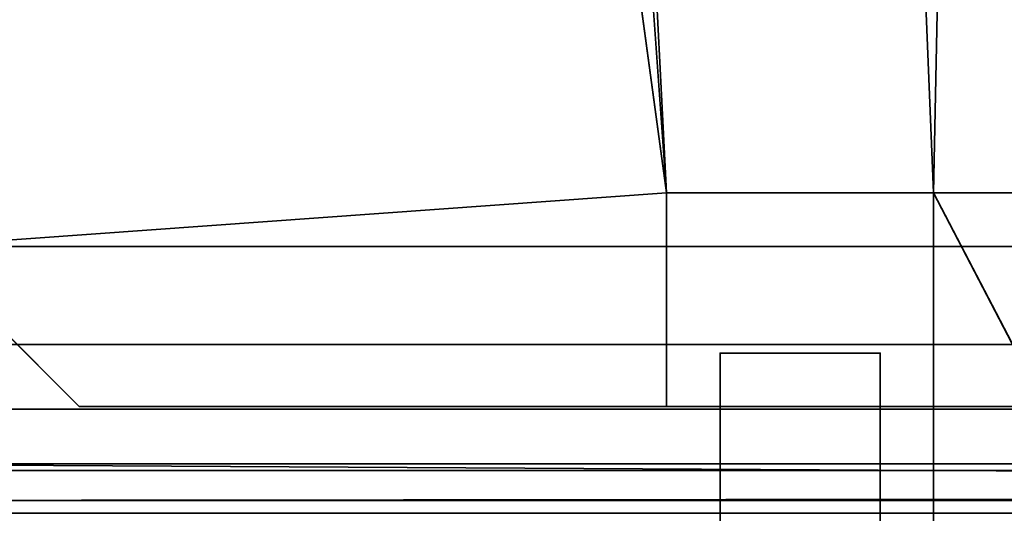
# Model space of a CAD drawing. Header units: millimetres. Extents: x -603 to 3703, y -115 to 249.
# Tile 767 of 1056: x 2490.44 to 2499.66, y 16.5 to 21.12. Entities that reach past the tile are written whole.
import ezdxf

# ---------------------------------------------------------------- set-up
doc = ezdxf.new("R2010")
doc.units = ezdxf.units.MM
doc.layers.add('151', color=7, linetype='Continuous', true_color=0xffffff)

# ---------------------------------------------------------------- blocks, each defined once
blk = doc.blocks.new('UG_SURFACE_003')
at = {"layer": '151', "color": 252, "linetype": 'Continuous', "lineweight": 35}
for points in [[(3703.0001, -13.3, 2212.25), (3703.0001, 230.4, 2212.25), (2296.9999, 230.4, 2212.25), (2296.9999, -13.3, 2212.25)], [(2447, -13.3, 2062.2499), (2447, 230.4, 2062.2499), (3553, 230.4, 2062.2499), (3553, -13.3, 2062.2499)]]:
    blk.add_3dface(points, dxfattribs=at)
blk = doc.blocks.new('UG_SURFACE_183')
at = {"layer": '151', "color": 41, "linetype": 'Continuous', "lineweight": 35}
for points in [[(2489.5, 71, -5.75), (2481.3499, 229.15, -5.75), (2496.5, 19.5, -5.75)], [(2487, 203.3, -5.75), (2496.5, 19.5, -5.75), (2481.3499, 229.15, -5.75)], [(2491.4999, 203.3, -5.75), (2491.4999, 229.15, -5.75), (2503.35, 229.15, -5.75), (2503.35, 11.15, -5.75)], [(2503.35, 11.15, 2003.9001), (2503.35, 229.15, 2003.9001), (2491.4999, 229.15, 2015.7499), (2491.4999, 203.3, 2015.7499)], [(2499.0001, 19.5, -5.75), (2496.5, 19.5, -5.75), (2487, 203.3, -5.75), (2491.4999, 203.3, -5.75)], [(2496.5, 19.5, 2010.7501), (2499.0001, 19.5, 2008.25), (2491.4999, 203.3, 2015.7499), (2489.5, 71, 2017.75)], [(2499.0001, 19.5, -5.75), (2491.4999, 203.3, -5.75), (2503.35, 11.15, -5.75)], [(2503.35, 11.15, 2003.9001), (2491.4999, 203.3, 2015.7499), (2499.0001, 19.5, 2008.25)], [(2489.5, 19, -5.75), (2489.5, 71, -5.75), (2496.5, 19.5, -5.75)], [(2496.5, 19.5, 2010.7501), (2489.5, 71, 2017.75), (2489.5, 19, 2017.75)], [(2496.5, 19.5, -5.75), (2496.5, 17.5, -5.75), (2490.9999, 17.5, -5.75), (2489.5, 19, -5.75)], [(2489.5, 19, 2017.75), (2490.9999, 17.5, 2016.2499), (2496.5, 17.5, 2010.7501), (2496.5, 19.5, 2010.7501)], [(2496.5, 19.5, 2010.7501), (2496.5, 17.5, 2010.7501), (2496.5, 17.5, -5.75), (2496.5, 19.5, -5.75)], [(2496.5, 19.5, 2010.7501), (2496.5, 19.5, -5.75), (2499.0001, 19.5, -5.75), (2499.0001, 19.5, 2008.25)], [(2503.35, 11.15, -5.75), (2499.0001, 11.15, -5.75), (2499.0001, 19.5, -5.75)], [(2499.0001, 19.5, 2008.25), (2499.0001, 11.15, 2008.25), (2503.35, 11.15, 2003.9001)], [(2499.0001, 19.5, 2008.25), (2499.0001, 19.5, -5.75), (2499.0001, 11.15, -5.75), (2499.0001, 11.15, 2008.25)], [(2490.9999, 17.5, 2016.2499), (2489.5, 19, 2017.75), (2489.5, 19, -5.75), (2490.9999, 17.5, -5.75)], [(2490.9999, 17.5, 2016.2499), (2490.9999, 17.5, -5.75), (2496.5, 17.5, -5.75), (2496.5, 17.5, 2010.7501)]]:
    blk.add_3dface(points, dxfattribs=at)
blk = doc.blocks.new('UG_SURFACE_190')
at = {"layer": '151', "color": 41, "linetype": 'Continuous', "lineweight": 35}
for points in [[(2491.4999, 203.3, 2015.7499), (2491.4999, 229.15, 2015.7499), (2503.35, 229.15, 2003.9001), (2499.0001, 19.5, 2008.25)], [(2503.35, 229.15, 2003.9001), (2503.35, 11.15, 2003.9001), (2499.0001, 11.15, 2008.25), (2499.0001, 19.5, 2008.25)], [(2489.5, 71, 2017.75), (2491.4999, 203.3, 2015.7499), (2499.0001, 19.5, 2008.25), (2496.5, 19.5, 2010.7501)], [(3510.5, 19, 2017.75), (3510.5, 71, 2017.75), (2489.5, 71, 2017.75), (2489.5, 19, 2017.75)], [(2489.5, 19, 2017.75), (2489.5, 71, 2017.75), (2496.5, 19.5, 2010.7501)], [(2496.5, 19.5, 2010.7501), (2496.5, 17.5, 2010.7501), (2490.9999, 17.5, 2016.2499), (2489.5, 19, 2017.75)], [(3500.9999, 19.5, 2008.25), (3503.5, 19.5, 2010.7501), (2496.5, 19.5, 2010.7501), (2499.0001, 19.5, 2008.25)], [(3503.5, 19.5, 2010.7501), (3503.5, 17.5, 2010.7501), (2496.5, 17.5, 2010.7501), (2496.5, 19.5, 2010.7501)], [(3500.9999, 19.5, 2008.25), (2499.0001, 19.5, 2008.25), (2499.0001, 11.15, 2008.25), (3500.9999, 11.15, 2008.25)], [(3509.0001, 17.5, 2016.2499), (3510.5, 19, 2017.75), (2489.5, 19, 2017.75), (2490.9999, 17.5, 2016.2499)], [(3503.5, 17.5, 2010.7501), (3509.0001, 17.5, 2016.2499), (2490.9999, 17.5, 2016.2499), (2496.5, 17.5, 2010.7501)]]:
    blk.add_3dface(points, dxfattribs=at)
blk = doc.blocks.new('UG_SURFACE_205')
at = {"layer": '151', "color": 252, "linetype": 'Continuous', "lineweight": 35}
for points in [[(2498.5001, 18, 62.55), (2498.5001, 13, 62.55), (2497, 13, 62.55), (2497, 18, 62.55)], [(2498.5001, 18, 62.55), (2497, 18, 62.55), (2497, 18, 73.95), (2498.5001, 18, 73.95)], [(2498.5001, 13, 73.95), (2498.5001, 18, 73.95), (2497, 18, 73.95), (2497, 13, 73.95)], [(2497, 13, 1933.9499), (2498.5001, 13, 1933.9499), (2498.5001, 18, 1933.9499), (2497, 18, 1933.9499)], [(2497, 18, 1922.55), (2497, 18, 1933.9499), (2498.5001, 18, 1933.9499), (2498.5001, 18, 1922.55)], [(2498.5001, 13, 1922.55), (2497, 13, 1922.55), (2497, 18, 1922.55), (2498.5001, 18, 1922.55)], [(2497, 13, 1623.95), (2498.5001, 13, 1623.95), (2498.5001, 18, 1623.95), (2497, 18, 1623.95)], [(2497, 18, 1612.55), (2497, 18, 1623.95), (2498.5001, 18, 1623.95), (2498.5001, 18, 1612.55)], [(2498.5001, 18, 1612.55), (2498.5001, 13, 1612.55), (2497, 13, 1612.55), (2497, 18, 1612.55)], [(2498.5001, 13, 1313.9499), (2498.5001, 18, 1313.9499), (2497, 18, 1313.9499), (2497, 13, 1313.9499)], [(2497, 18, 1313.9499), (2498.5001, 18, 1313.9499), (2498.5001, 18, 1302.55), (2497, 18, 1302.55)], [(2498.5001, 18, 1302.55), (2498.5001, 13, 1302.55), (2497, 13, 1302.55), (2497, 18, 1302.55)], [(2497, 13, 1003.95), (2498.5001, 13, 1003.95), (2498.5001, 18, 1003.95), (2497, 18, 1003.95)], [(2497, 18, 992.55), (2497, 18, 1003.95), (2498.5001, 18, 1003.95), (2498.5001, 18, 992.55)], [(2498.5001, 18, 992.55), (2498.5001, 13, 992.55), (2497, 13, 992.55), (2497, 18, 992.55)], [(2498.5001, 13, 693.95), (2498.5001, 18, 693.95), (2497, 18, 693.95), (2497, 13, 693.95)], [(2498.5001, 18, 682.55), (2497, 18, 682.55), (2497, 18, 693.95), (2498.5001, 18, 693.95)], [(2498.5001, 18, 682.55), (2498.5001, 13, 682.55), (2497, 13, 682.55), (2497, 18, 682.55)], [(2498.5001, 18, 372.55), (2498.5001, 13, 372.55), (2497, 13, 372.55), (2497, 18, 372.55)], [(2497, 13, 73.95), (2497, 18, 62.55), (2497, 13, 62.55)], [(2497, 13, 73.95), (2497, 18, 73.95), (2497, 18, 62.55)], [(2497, 13, 383.95), (2497, 18, 372.55), (2497, 13, 372.55)], [(2497, 13, 383.95), (2497, 18, 383.95), (2497, 18, 372.55)], [(2497, 13, 1003.95), (2497, 18, 1003.95), (2497, 18, 992.55), (2497, 13, 992.55)], [(2497, 13, 1313.9499), (2497, 18, 1313.9499), (2497, 18, 1302.55), (2497, 13, 1302.55)], [(2497, 13, 693.95), (2497, 18, 682.55), (2497, 13, 682.55)], [(2497, 13, 693.95), (2497, 18, 693.95), (2497, 18, 682.55)], [(2497, 13, 1623.95), (2497, 18, 1623.95), (2497, 18, 1612.55), (2497, 13, 1612.55)], [(2497, 13, 1933.9499), (2497, 18, 1933.9499), (2497, 18, 1922.55), (2497, 13, 1922.55)], [(2497, 18, 372.55), (2497, 18, 383.95), (2498.5001, 18, 383.95), (2498.5001, 18, 372.55)], [(2497, 13, 383.95), (2498.5001, 13, 383.95), (2498.5001, 18, 383.95), (2497, 18, 383.95)], [(2498.5001, 13, 1922.55), (2498.5001, 18, 1933.9499), (2498.5001, 13, 1933.9499)], [(2498.5001, 13, 1922.55), (2498.5001, 18, 1922.55), (2498.5001, 18, 1933.9499)], [(2498.5001, 13, 1612.55), (2498.5001, 18, 1612.55), (2498.5001, 18, 1623.95), (2498.5001, 13, 1623.95)], [(2498.5001, 13, 1302.55), (2498.5001, 18, 1302.55), (2498.5001, 18, 1313.9499), (2498.5001, 13, 1313.9499)], [(2498.5001, 13, 992.55), (2498.5001, 18, 992.55), (2498.5001, 18, 1003.95), (2498.5001, 13, 1003.95)], [(2498.5001, 13, 682.55), (2498.5001, 18, 682.55), (2498.5001, 18, 693.95), (2498.5001, 13, 693.95)], [(2498.5001, 13, 372.55), (2498.5001, 18, 372.55), (2498.5001, 18, 383.95), (2498.5001, 13, 383.95)], [(2498.5001, 13, 62.55), (2498.5001, 18, 62.55), (2498.5001, 18, 73.95), (2498.5001, 13, 73.95)]]:
    blk.add_3dface(points, dxfattribs=at)
blk = doc.blocks.new('UG_SURFACE_206')
at = {"layer": '151', "color": 252, "linetype": 'Continuous', "lineweight": 35}
for points in [[(2487.9999, 69.5, 2020.2501), (2487.9999, 18.08, 2020.2501), (2539.3, 18.08, 2020.2501), (2539.3, 22.8012, 2020.2501)], [(2539.3, 22.8012, 2018.75), (2539.3, 18.08, 2018.75), (2487.9999, 18.08, 2018.75), (2487.9999, 69.5, 2018.75)], [(2539.3, 18.08, 2020.2501), (2487.9999, 18.08, 2020.2501), (2487.9999, 16.9013, 2020.0155), (2539.3, 16.9013, 2020.0155)], [(2539.3, 17.4754, 2018.6298), (2487.9999, 17.4754, 2018.6298), (2487.9999, 18.08, 2018.75), (2539.3, 18.08, 2018.75)], [(2539.3, 16.9628, 2018.2872), (2487.9999, 16.9628, 2018.2872), (2487.9999, 17.4754, 2018.6298), (2539.3, 17.4754, 2018.6298)], [(2487.9999, 16.9628, 2018.2872), (2539.3, 16.9628, 2018.2872), (2539.3, 16.6732, 2017.8893)], [(2539.3, 16.6732, 2017.8893), (2487.9999, 16.6203, 2017.7746), (2487.9999, 16.9628, 2018.2872)], [(2539.3, 16.9013, 2020.0155), (2487.9999, 16.9013, 2020.0155), (2487.9999, 15.9021, 2019.3479), (2539.3, 15.9021, 2019.3479)], [(2539.3, 16.6732, 2017.8893), (2541.8, 16.6732, 2017.8893), (2541.8, 16.6203, 2017.7746), (2487.9999, 16.6203, 2017.7746)], [(2541.8, 16.5, 2017.17), (2487.9999, 16.5, 2017.17), (2487.9999, 16.6203, 2017.7746), (2541.8, 16.6203, 2017.7746)]]:
    blk.add_3dface(points, dxfattribs=at)
blk = doc.blocks.new('UG_SURFACE_230')
at = {"layer": '151', "color": 252, "linetype": 'Continuous', "lineweight": 35}
for points in [[(2485.5001, -30.22, 2021.75), (3514.4999, -30.22, 2021.75), (3514.4999, 62.62, 2021.75), (2485.5001, 62.62, 2021.75)], [(2487, -30.22, 2020.2501), (2487, 62.62, 2020.2501), (3513, 62.62, 2020.2501), (3513, -30.22, 2020.2501)]]:
    blk.add_3dface(points, dxfattribs=at)

msp = doc.modelspace()

# ---------------------------------------------------------------- linework, layer by layer
at = {"layer": '151', "color": 252, "linetype": 'Continuous', "lineweight": -3, "true_color": 0x939598}
for p, q in [((2496.5, 19.5, 2010.75), (3503.5, 19.5, 2010.75)), ((2496.5, 19.5, -5.75), (2496.5, 19.5, 2010.75)), ((2496.5, 19.5, 2010.75), (2499, 19.5, 2008.25)), ((2496.5, 17.5, 2010.75), (2496.5, 19.5, 2010.75)), ((2499, 19.5, 2008.25), (2496.5, 19.5, 2010.75)), ((2496.5, 19.5, -5.75), (2496.5, 17.5, -5.75)), ((2499, 19.5, -5.75), (2496.5, 19.5, -5.75)), ((2496.5, 17.5, 2010.75), (2496.5, 19.5, 2010.75)), ((2499, 19.5, 2008.25), (3501, 19.5, 2008.25)), ((2499, 11.15, -5.75), (2499, 19.5, -5.75)), ((2499, 19.5, 2008.25), (2499, 11.15, 2008.25)), ((2499, 19.5, 2008.25), (2499, 11.15, 2008.25)), ((2499, 19.5, -5.75), (2499, 19.5, 2008.25)), ((2489.5, 19, 2017.75), (3510.5, 19, 2017.75)), ((2491, 17.5, -5.75), (2489.5, 19, -5.75)), ((2489.5, 19, 2017.75), (2491, 17.5, 2016.25)), ((2489.5, 19, 2017.75), (2491, 17.5, 2016.25)), ((2539.3, 18.08, 2020.25), (2488, 18.08, 2020.25)), ((2539.3, 18.08, 2018.75), (2488, 18.08, 2018.75)), ((2497, 18, 73.95), (2497, 18, 62.55)), ((2497, 18, 1313.95), (2497, 18, 1302.55)), ((2498.5, 18, 383.95), (2497, 18, 383.95)), ((2497, 18, 1933.95), (2497, 18, 1922.55)), ((2497, 13, 73.95), (2497, 18, 73.95)), ((2497, 18, 693.95), (2497, 18, 682.55)), ((2498.5, 18, 1612.55), (2497, 18, 1612.55)), ((2498.5, 18, 1922.55), (2497, 18, 1922.55)), ((2497, 18, 372.55), (2497, 13, 372.55)), ((2498.5, 18, 1313.95), (2497, 18, 1313.95)), ((2498.5, 18, 62.55), (2497, 18, 62.55)), ((2498.5, 18, 992.55), (2497, 18, 992.55)), ((2497, 18, 1302.55), (2497, 13, 1302.55)), ((2497, 18, 1933.95), (2497, 13, 1933.95)), ((2498.5, 18, 693.95), (2497, 18, 693.95)), ((2497, 13, 1623.95), (2497, 18, 1623.95)), ((2498.5, 18, 372.55), (2497, 18, 372.55)), ((2497, 18, 383.95), (2497, 18, 372.55)), ((2497, 18, 682.55), (2497, 13, 682.55)), ((2498.5, 18, 1623.95), (2497, 18, 1623.95)), ((2498.5, 18, 73.95), (2497, 18, 73.95)), ((2497, 13, 1003.95), (2497, 18, 1003.95)), ((2497, 13, 1313.95), (2497, 18, 1313.95)), ((2497, 13, 1922.55), (2497, 18, 1922.55)), ((2498.5, 18, 1302.55), (2497, 18, 1302.55)), ((2497, 18, 1623.95), (2497, 18, 1612.55)), ((2497, 18, 1612.55), (2497, 13, 1612.55)), ((2497, 18, 62.55), (2497, 13, 62.55)), ((2498.5, 18, 1003.95), (2497, 18, 1003.95)), ((2497, 13, 383.95), (2497, 18, 383.95)), ((2497, 18, 1003.95), (2497, 18, 992.55)), ((2498.5, 18, 1933.95), (2497, 18, 1933.95)), ((2497, 13, 693.95), (2497, 18, 693.95)), ((2498.5, 18, 682.55), (2497, 18, 682.55)), ((2497, 18, 992.55), (2497, 13, 992.55)), ((2498.5, 18, 1933.95), (2498.5, 18, 1922.55)), ((2498.5, 13, 1933.95), (2498.5, 18, 1933.95)), ((2498.5, 13, 693.95), (2498.5, 18, 693.95)), ((2498.5, 13, 1623.95), (2498.5, 18, 1623.95)), ((2498.5, 18, 62.55), (2498.5, 13, 62.55)), ((2498.5, 18, 992.55), (2498.5, 13, 992.55)), ((2498.5, 13, 73.95), (2498.5, 18, 73.95)), ((2498.5, 13, 1003.95), (2498.5, 18, 1003.95)), ((2498.5, 18, 693.95), (2498.5, 18, 682.55)), ((2498.5, 18, 372.55), (2498.5, 13, 372.55)), ((2498.5, 18, 73.95), (2498.5, 18, 62.55)), ((2498.5, 13, 383.95), (2498.5, 18, 383.95)), ((2498.5, 18, 1922.55), (2498.5, 13, 1922.55)), ((2498.5, 18, 1302.55), (2498.5, 13, 1302.55)), ((2498.5, 18, 1003.95), (2498.5, 18, 992.55)), ((2498.5, 18, 682.55), (2498.5, 13, 682.55)), ((2498.5, 18, 1313.95), (2498.5, 18, 1302.55)), ((2498.5, 18, 1623.95), (2498.5, 18, 1612.55)), ((2498.5, 13, 1313.95), (2498.5, 18, 1313.95)), ((2498.5, 18, 383.95), (2498.5, 18, 372.55)), ((2498.5, 18, 1612.55), (2498.5, 13, 1612.55)), ((2496.5, 17.5, -5.75), (2491, 17.5, -5.75)), ((2491, 17.5, 2016.25), (2496.5, 17.5, 2010.75)), ((2491, 17.5, 2016.25), (3509, 17.5, 2016.25)), ((2496.5, 17.5, 2010.75), (2491, 17.5, 2016.25)), ((2491, 17.5, -5.75), (2491, 17.5, 2016.25)), ((2496.5, 17.5, 2010.75), (3503.5, 17.5, 2010.75)), ((2496.5, 17.5, -5.75), (2496.5, 17.5, 2010.75)), ((2495.42, 16.5, 370.05), (2492.0994, 16.5, 370.05)), ((2495.42, 16.5, 990.05), (2492.0994, 16.5, 990.05)), ((2495.42, 16.5, 1610.05), (2492.0994, 16.5, 1610.05)), ((2492.0994, 16.5, 386.45), (2495.42, 16.5, 386.45)), ((2492.0994, 16.5, 1006.45), (2495.42, 16.5, 1006.45)), ((2492.0994, 16.5, 1626.45), (2495.42, 16.5, 1626.45))]:
    msp.add_line(p, q, dxfattribs=at)

# ---------------------------------------------------------------- block references
for name in ['UG_SURFACE_003', 'UG_SURFACE_183', 'UG_SURFACE_190', 'UG_SURFACE_230', 'UG_SURFACE_205', 'UG_SURFACE_206']:
    msp.add_blockref(name, (0, 0), dxfattribs=at)

doc.saveas('drawing.dxf')
